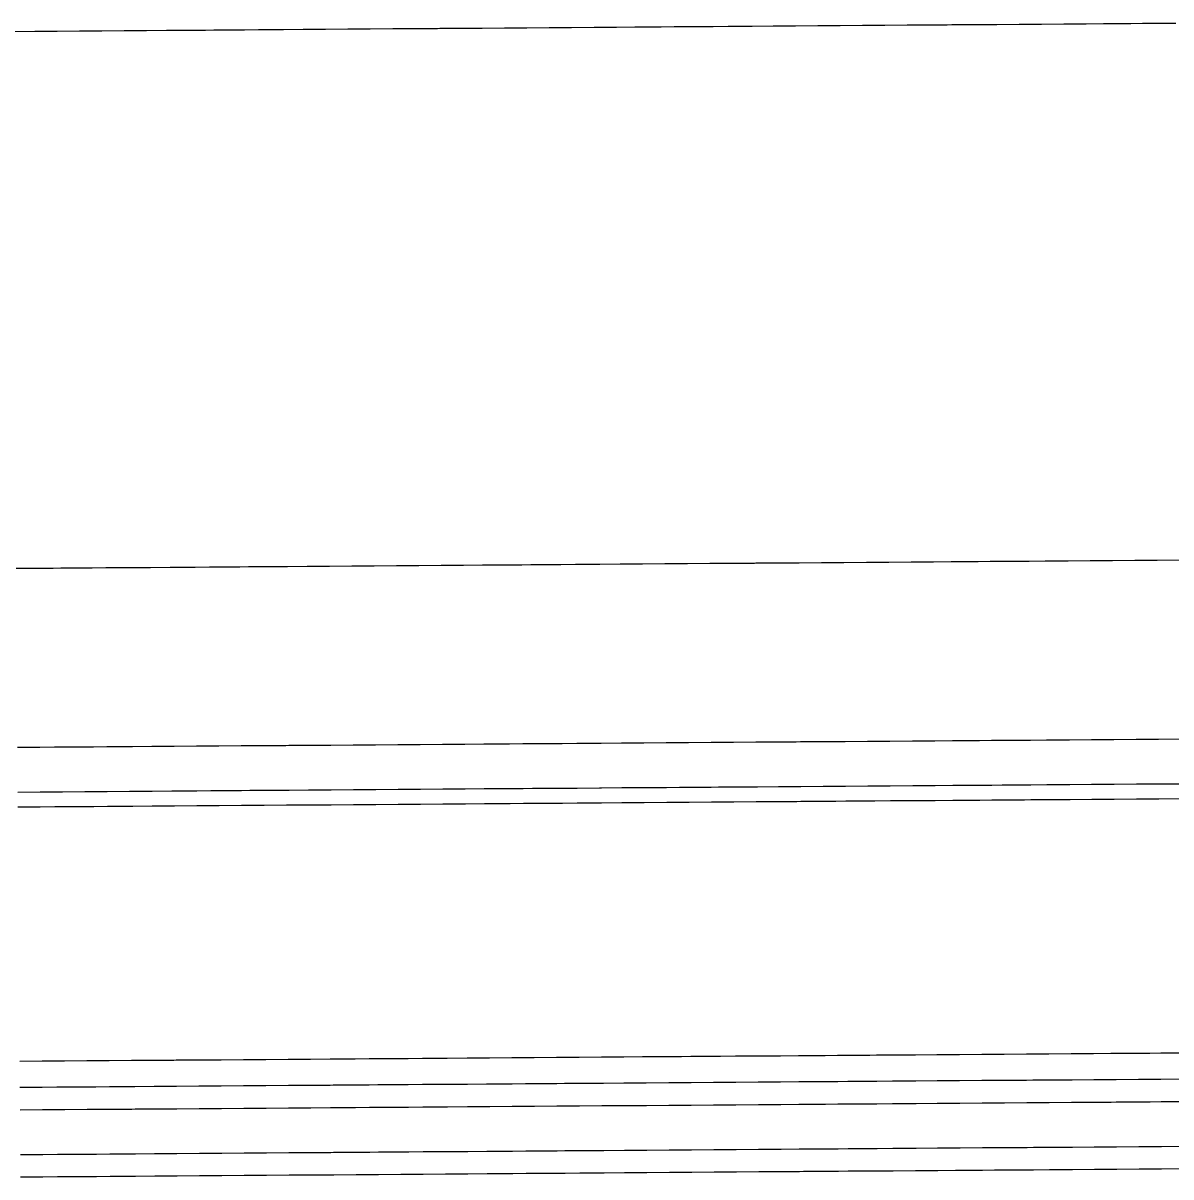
# Model space of a CAD drawing. Extents: x 2145147 to 2158018, y 137519 to 148068.
# Drawn here: x 2152565.7 to 2152617, y 142813.8 to 142865.4 of the extents above; entities that cross this region are included whole.
import ezdxf

# ---------------------------------------------------------------- set-up
doc = ezdxf.new("R2010")
doc.units = 0
doc.layers.add('PR_Phasing_Pavement_1', color=7, linetype='Continuous')

msp = doc.modelspace()

# ---------------------------------------------------------------- linework, layer by layer
at = {"layer": 'PR_Phasing_Pavement_1'}
for points in [[(2152565.246, 142865.032), (2152566.246, 142865.039), (2152566.898, 142865.044), (2152567.246, 142865.047), (2152568.246, 142865.054), (2152568.644, 142865.057), (2152569.246, 142865.061), (2152570.246, 142865.068), (2152570.389, 142865.069), (2152571.246, 142865.075), (2152572.134, 142865.081), (2152572.246, 142865.082), (2152573.246, 142865.089), (2152573.879, 142865.094), (2152574.245, 142865.097), (2152575.245, 142865.104), (2152575.624, 142865.106), (2152576.245, 142865.111), (2152577.245, 142865.118), (2152577.369, 142865.119), (2152578.245, 142865.125), (2152579.114, 142865.131), (2152579.245, 142865.132), (2152580.245, 142865.14), (2152580.86, 142865.144), (2152581.245, 142865.147), (2152582.245, 142865.154), (2152582.605, 142865.156), (2152583.245, 142865.161), (2152584.245, 142865.168), (2152584.35, 142865.169), (2152585.245, 142865.175), (2152586.095, 142865.181), (2152586.245, 142865.182), (2152587.245, 142865.19), (2152587.84, 142865.194), (2152588.245, 142865.197), (2152589.245, 142865.204), (2152589.585, 142865.206), (2152590.245, 142865.211), (2152591.245, 142865.218), (2152591.331, 142865.219), (2152592.245, 142865.225), (2152593.076, 142865.231), (2152593.245, 142865.232), (2152594.245, 142865.24), (2152594.821, 142865.244), (2152595.245, 142865.247), (2152596.245, 142865.254), (2152596.566, 142865.256), (2152597.245, 142865.261), (2152598.245, 142865.268), (2152598.311, 142865.269), (2152599.245, 142865.275), (2152600.056, 142865.281), (2152600.245, 142865.283), (2152601.245, 142865.29), (2152601.801, 142865.294), (2152602.245, 142865.297), (2152603.245, 142865.304), (2152603.547, 142865.306), (2152604.245, 142865.311), (2152605.245, 142865.318), (2152605.292, 142865.319), (2152606.245, 142865.325), (2152607.037, 142865.331), (2152607.245, 142865.333), (2152608.245, 142865.34), (2152608.782, 142865.344), (2152609.245, 142865.347), (2152610.245, 142865.354), (2152610.527, 142865.356), (2152611.245, 142865.361), (2152612.245, 142865.368), (2152612.272, 142865.369), (2152613.244, 142865.376), (2152614.018, 142865.381), (2152614.244, 142865.383), (2152615.244, 142865.39), (2152615.763, 142865.394), (2152616.244, 142865.397), (2152617.244, 142865.404)], [(2152565.418, 142841.032), (2152566.418, 142841.039), (2152567.07, 142841.044), (2152567.418, 142841.047), (2152568.418, 142841.054), (2152568.816, 142841.057), (2152569.418, 142841.061), (2152570.418, 142841.068), (2152570.561, 142841.069), (2152571.418, 142841.075), (2152572.306, 142841.081), (2152572.418, 142841.082), (2152573.418, 142841.089), (2152574.051, 142841.094), (2152574.417, 142841.097), (2152575.417, 142841.104), (2152575.796, 142841.106), (2152576.417, 142841.111), (2152577.417, 142841.118), (2152577.541, 142841.119), (2152578.417, 142841.125), (2152579.286, 142841.131), (2152579.417, 142841.132), (2152580.417, 142841.14), (2152581.032, 142841.144), (2152581.417, 142841.147), (2152582.417, 142841.154), (2152582.777, 142841.156), (2152583.417, 142841.161), (2152584.417, 142841.168), (2152584.522, 142841.169), (2152585.417, 142841.175), (2152586.267, 142841.181), (2152586.417, 142841.182), (2152587.417, 142841.19), (2152588.012, 142841.194), (2152588.417, 142841.197), (2152589.417, 142841.204), (2152589.757, 142841.206), (2152590.417, 142841.211), (2152591.417, 142841.218), (2152591.503, 142841.219), (2152592.417, 142841.225), (2152593.248, 142841.231), (2152593.417, 142841.232), (2152594.417, 142841.24), (2152594.993, 142841.244), (2152595.417, 142841.247), (2152596.417, 142841.254), (2152596.738, 142841.256), (2152597.417, 142841.261), (2152598.417, 142841.268), (2152598.483, 142841.269), (2152599.417, 142841.275), (2152600.228, 142841.281), (2152600.417, 142841.283), (2152601.417, 142841.29), (2152601.973, 142841.294), (2152602.417, 142841.297), (2152603.417, 142841.304), (2152603.719, 142841.306), (2152604.417, 142841.311), (2152605.417, 142841.318), (2152605.464, 142841.319), (2152606.417, 142841.325), (2152607.209, 142841.331), (2152607.417, 142841.333), (2152608.417, 142841.34), (2152608.954, 142841.344), (2152609.417, 142841.347), (2152610.417, 142841.354), (2152610.699, 142841.356), (2152611.417, 142841.361), (2152612.417, 142841.368), (2152612.444, 142841.369), (2152613.416, 142841.376), (2152614.19, 142841.381), (2152614.416, 142841.383), (2152615.416, 142841.39), (2152615.935, 142841.394), (2152616.416, 142841.397), (2152617.416, 142841.404)], [(2152565.475, 142833.032), (2152566.475, 142833.04), (2152567.128, 142833.044), (2152567.475, 142833.047), (2152568.475, 142833.054), (2152568.873, 142833.057), (2152569.475, 142833.061), (2152570.475, 142833.068), (2152570.618, 142833.069), (2152571.475, 142833.075), (2152572.363, 142833.082), (2152572.475, 142833.082), (2152573.475, 142833.09), (2152574.108, 142833.094), (2152574.475, 142833.097), (2152575.475, 142833.104), (2152575.853, 142833.107), (2152576.475, 142833.111), (2152577.475, 142833.118), (2152577.599, 142833.119), (2152578.475, 142833.125), (2152579.344, 142833.132), (2152579.475, 142833.133), (2152580.475, 142833.14), (2152581.089, 142833.144), (2152581.475, 142833.147), (2152582.474, 142833.154), (2152582.834, 142833.157), (2152583.474, 142833.161), (2152584.474, 142833.168), (2152584.579, 142833.169), (2152585.474, 142833.175), (2152586.324, 142833.182), (2152586.474, 142833.183), (2152587.474, 142833.19), (2152588.069, 142833.194), (2152588.474, 142833.197), (2152589.474, 142833.204), (2152589.815, 142833.207), (2152590.474, 142833.211), (2152591.474, 142833.218), (2152591.56, 142833.219), (2152592.474, 142833.226), (2152593.305, 142833.231), (2152593.474, 142833.233), (2152594.474, 142833.24), (2152595.05, 142833.244), (2152595.474, 142833.247), (2152596.474, 142833.254), (2152596.795, 142833.256), (2152597.474, 142833.261), (2152598.474, 142833.268), (2152598.54, 142833.269), (2152599.474, 142833.276), (2152600.286, 142833.281), (2152600.474, 142833.283), (2152601.474, 142833.29), (2152602.031, 142833.294), (2152602.474, 142833.297), (2152603.474, 142833.304), (2152603.776, 142833.306), (2152604.474, 142833.311), (2152605.474, 142833.319), (2152605.521, 142833.319), (2152606.474, 142833.326), (2152607.266, 142833.331), (2152607.474, 142833.333), (2152608.474, 142833.34), (2152609.011, 142833.344), (2152609.474, 142833.347), (2152610.474, 142833.354), (2152610.756, 142833.356), (2152611.474, 142833.361), (2152612.474, 142833.369), (2152612.502, 142833.369), (2152613.474, 142833.376), (2152614.247, 142833.381), (2152614.474, 142833.383), (2152615.474, 142833.39), (2152615.992, 142833.394), (2152616.474, 142833.397), (2152617.474, 142833.404)], [(2152565.489, 142831.032), (2152566.489, 142831.04), (2152567.142, 142831.044), (2152567.489, 142831.047), (2152568.489, 142831.054), (2152568.887, 142831.057), (2152569.489, 142831.061), (2152570.489, 142831.068), (2152570.632, 142831.069), (2152571.489, 142831.075), (2152572.377, 142831.082), (2152572.489, 142831.083), (2152573.489, 142831.09), (2152574.123, 142831.094), (2152574.489, 142831.097), (2152575.489, 142831.104), (2152575.868, 142831.107), (2152576.489, 142831.111), (2152577.489, 142831.118), (2152577.613, 142831.119), (2152578.489, 142831.125), (2152579.358, 142831.132), (2152579.489, 142831.133), (2152580.489, 142831.14), (2152581.103, 142831.144), (2152581.489, 142831.147), (2152582.489, 142831.154), (2152582.848, 142831.157), (2152583.489, 142831.161), (2152584.489, 142831.168), (2152584.593, 142831.169), (2152585.489, 142831.176), (2152586.339, 142831.182), (2152586.489, 142831.183), (2152587.489, 142831.19), (2152588.084, 142831.194), (2152588.489, 142831.197), (2152589.489, 142831.204), (2152589.829, 142831.207), (2152590.489, 142831.211), (2152591.489, 142831.218), (2152591.574, 142831.219), (2152592.489, 142831.226), (2152593.319, 142831.232), (2152593.489, 142831.233), (2152594.488, 142831.24), (2152595.064, 142831.244), (2152595.488, 142831.247), (2152596.488, 142831.254), (2152596.81, 142831.257), (2152597.488, 142831.261), (2152598.488, 142831.269), (2152598.555, 142831.269), (2152599.488, 142831.276), (2152600.3, 142831.281), (2152600.488, 142831.283), (2152601.488, 142831.29), (2152602.045, 142831.294), (2152602.488, 142831.297), (2152603.488, 142831.304), (2152603.79, 142831.306), (2152604.488, 142831.311), (2152605.488, 142831.319), (2152605.535, 142831.319), (2152606.488, 142831.326), (2152607.28, 142831.331), (2152607.488, 142831.333), (2152608.488, 142831.34), (2152609.026, 142831.344), (2152609.488, 142831.347), (2152610.488, 142831.354), (2152610.771, 142831.356), (2152611.488, 142831.362), (2152612.488, 142831.369), (2152612.516, 142831.369), (2152613.488, 142831.376), (2152614.261, 142831.381), (2152614.488, 142831.383), (2152615.488, 142831.39), (2152616.006, 142831.394), (2152616.488, 142831.397), (2152617.488, 142831.404)], [(2152565.494, 142830.366), (2152566.494, 142830.373), (2152567.147, 142830.378), (2152567.494, 142830.38), (2152568.494, 142830.387), (2152568.892, 142830.39), (2152569.494, 142830.394), (2152570.494, 142830.402), (2152570.637, 142830.403), (2152571.494, 142830.409), (2152572.382, 142830.415), (2152572.494, 142830.416), (2152573.494, 142830.423), (2152574.127, 142830.428), (2152574.494, 142830.43), (2152575.494, 142830.437), (2152575.872, 142830.44), (2152576.494, 142830.445), (2152577.494, 142830.452), (2152577.618, 142830.453), (2152578.494, 142830.459), (2152579.363, 142830.465), (2152579.494, 142830.466), (2152580.494, 142830.473), (2152581.108, 142830.478), (2152581.494, 142830.48), (2152582.494, 142830.487), (2152582.853, 142830.49), (2152583.494, 142830.495), (2152584.494, 142830.502), (2152584.598, 142830.502), (2152585.493, 142830.509), (2152586.343, 142830.515), (2152586.493, 142830.516), (2152587.493, 142830.523), (2152588.089, 142830.527), (2152588.493, 142830.53), (2152589.493, 142830.537), (2152589.834, 142830.54), (2152590.493, 142830.545), (2152591.493, 142830.552), (2152591.579, 142830.552), (2152592.493, 142830.559), (2152593.324, 142830.565), (2152593.493, 142830.566), (2152594.493, 142830.573), (2152595.069, 142830.577), (2152595.493, 142830.58), (2152596.493, 142830.588), (2152596.814, 142830.59), (2152597.493, 142830.595), (2152598.493, 142830.602), (2152598.559, 142830.602), (2152599.493, 142830.609), (2152600.305, 142830.615), (2152600.493, 142830.616), (2152601.493, 142830.623), (2152602.05, 142830.627), (2152602.493, 142830.63), (2152603.493, 142830.638), (2152603.795, 142830.64), (2152604.493, 142830.645), (2152605.493, 142830.652), (2152605.54, 142830.652), (2152606.493, 142830.659), (2152607.285, 142830.665), (2152607.493, 142830.666), (2152608.493, 142830.673), (2152609.03, 142830.677), (2152609.493, 142830.681), (2152610.493, 142830.688), (2152610.776, 142830.69), (2152611.493, 142830.695), (2152612.493, 142830.702), (2152612.521, 142830.702), (2152613.493, 142830.709), (2152614.266, 142830.715), (2152614.493, 142830.716), (2152615.493, 142830.723), (2152616.011, 142830.727), (2152616.493, 142830.731), (2152617.493, 142830.738)], [(2152565.575, 142819.003), (2152566.575, 142819.01), (2152567.228, 142819.015), (2152567.575, 142819.017), (2152568.575, 142819.024), (2152568.973, 142819.027), (2152569.575, 142819.031), (2152570.575, 142819.039), (2152570.718, 142819.04), (2152571.575, 142819.046), (2152572.463, 142819.052), (2152572.575, 142819.053), (2152573.575, 142819.06), (2152574.209, 142819.065), (2152574.575, 142819.067), (2152575.575, 142819.074), (2152575.954, 142819.077), (2152576.575, 142819.081), (2152577.575, 142819.089), (2152577.699, 142819.089), (2152578.575, 142819.096), (2152579.444, 142819.102), (2152579.575, 142819.103), (2152580.575, 142819.11), (2152581.189, 142819.114), (2152581.575, 142819.117), (2152582.575, 142819.124), (2152582.934, 142819.127), (2152583.575, 142819.132), (2152584.575, 142819.139), (2152584.68, 142819.139), (2152585.575, 142819.146), (2152586.425, 142819.152), (2152586.575, 142819.153), (2152587.575, 142819.16), (2152588.17, 142819.164), (2152588.575, 142819.167), (2152589.575, 142819.174), (2152589.915, 142819.177), (2152590.575, 142819.182), (2152591.575, 142819.189), (2152591.66, 142819.189), (2152592.575, 142819.196), (2152593.405, 142819.202), (2152593.575, 142819.203), (2152594.575, 142819.21), (2152595.15, 142819.214), (2152595.575, 142819.217), (2152596.574, 142819.225), (2152596.896, 142819.227), (2152597.574, 142819.232), (2152598.574, 142819.239), (2152598.641, 142819.239), (2152599.574, 142819.246), (2152600.386, 142819.252), (2152600.574, 142819.253), (2152601.574, 142819.26), (2152602.131, 142819.264), (2152602.574, 142819.267), (2152603.574, 142819.275), (2152603.876, 142819.277), (2152604.574, 142819.282), (2152605.574, 142819.289), (2152605.621, 142819.289), (2152606.574, 142819.296), (2152607.367, 142819.302), (2152607.574, 142819.303), (2152608.574, 142819.31), (2152609.112, 142819.314), (2152609.574, 142819.318), (2152610.574, 142819.325), (2152610.857, 142819.327), (2152611.574, 142819.332), (2152612.574, 142819.339), (2152612.602, 142819.339), (2152613.574, 142819.346), (2152614.347, 142819.352), (2152614.574, 142819.353), (2152615.574, 142819.36), (2152616.092, 142819.364), (2152616.574, 142819.368), (2152617.574, 142819.375)], [(2152565.584, 142817.836), (2152566.584, 142817.843), (2152567.236, 142817.848), (2152567.584, 142817.85), (2152568.584, 142817.858), (2152568.981, 142817.86), (2152569.584, 142817.865), (2152570.584, 142817.872), (2152570.727, 142817.873), (2152571.583, 142817.879), (2152572.472, 142817.885), (2152572.583, 142817.886), (2152573.583, 142817.893), (2152574.217, 142817.898), (2152574.583, 142817.9), (2152575.583, 142817.908), (2152575.962, 142817.91), (2152576.583, 142817.915), (2152577.583, 142817.922), (2152577.707, 142817.923), (2152578.583, 142817.929), (2152579.452, 142817.935), (2152579.583, 142817.936), (2152580.583, 142817.943), (2152581.198, 142817.948), (2152581.583, 142817.951), (2152582.583, 142817.958), (2152582.943, 142817.96), (2152583.583, 142817.965), (2152584.583, 142817.972), (2152584.688, 142817.973), (2152585.583, 142817.979), (2152586.433, 142817.985), (2152586.583, 142817.986), (2152587.583, 142817.993), (2152588.178, 142817.998), (2152588.583, 142818.001), (2152589.583, 142818.008), (2152589.923, 142818.01), (2152590.583, 142818.015), (2152591.583, 142818.022), (2152591.668, 142818.023), (2152592.583, 142818.029), (2152593.414, 142818.035), (2152593.583, 142818.036), (2152594.583, 142818.044), (2152595.159, 142818.048), (2152595.583, 142818.051), (2152596.583, 142818.058), (2152596.904, 142818.06), (2152597.583, 142818.065), (2152598.583, 142818.072), (2152598.649, 142818.073), (2152599.583, 142818.079), (2152600.394, 142818.085), (2152600.583, 142818.086), (2152601.583, 142818.094), (2152602.139, 142818.098), (2152602.583, 142818.101), (2152603.583, 142818.108), (2152603.885, 142818.11), (2152604.583, 142818.115), (2152605.583, 142818.122), (2152605.63, 142818.123), (2152606.583, 142818.129), (2152607.375, 142818.135), (2152607.583, 142818.137), (2152608.583, 142818.144), (2152609.12, 142818.148), (2152609.583, 142818.151), (2152610.582, 142818.158), (2152610.865, 142818.16), (2152611.582, 142818.165), (2152612.582, 142818.172), (2152612.61, 142818.172), (2152613.582, 142818.179), (2152614.356, 142818.185), (2152614.582, 142818.187), (2152615.582, 142818.194), (2152616.101, 142818.197), (2152616.582, 142818.201), (2152617.582, 142818.208)], [(2152565.584, 142817.836), (2152566.584, 142817.843), (2152567.236, 142817.848), (2152567.584, 142817.85), (2152568.584, 142817.858), (2152568.981, 142817.86), (2152569.584, 142817.865), (2152570.584, 142817.872), (2152570.727, 142817.873), (2152571.583, 142817.879), (2152572.472, 142817.885), (2152572.583, 142817.886), (2152573.583, 142817.893), (2152574.217, 142817.898), (2152574.583, 142817.9), (2152575.583, 142817.908), (2152575.962, 142817.91), (2152576.583, 142817.915), (2152577.583, 142817.922), (2152577.707, 142817.923), (2152578.583, 142817.929), (2152579.452, 142817.935), (2152579.583, 142817.936), (2152580.583, 142817.943), (2152581.198, 142817.948), (2152581.583, 142817.951), (2152582.583, 142817.958), (2152582.943, 142817.96), (2152583.583, 142817.965), (2152584.583, 142817.972), (2152584.688, 142817.973), (2152585.583, 142817.979), (2152586.433, 142817.985), (2152586.583, 142817.986), (2152587.583, 142817.993), (2152588.178, 142817.998), (2152588.583, 142818.001), (2152589.583, 142818.008), (2152589.923, 142818.01), (2152590.583, 142818.015), (2152591.583, 142818.022), (2152591.668, 142818.023), (2152592.583, 142818.029), (2152593.414, 142818.035), (2152593.583, 142818.036), (2152594.583, 142818.044), (2152595.159, 142818.048), (2152595.583, 142818.051), (2152596.583, 142818.058), (2152596.904, 142818.06), (2152597.583, 142818.065), (2152598.583, 142818.072), (2152598.649, 142818.073), (2152599.583, 142818.079), (2152600.394, 142818.085), (2152600.583, 142818.086), (2152601.583, 142818.094), (2152602.139, 142818.098), (2152602.583, 142818.101), (2152603.583, 142818.108), (2152603.885, 142818.11), (2152604.583, 142818.115), (2152605.583, 142818.122), (2152605.63, 142818.123), (2152606.583, 142818.129), (2152607.375, 142818.135), (2152607.583, 142818.137), (2152608.583, 142818.144), (2152609.12, 142818.148), (2152609.583, 142818.151), (2152610.582, 142818.158), (2152610.865, 142818.16), (2152611.582, 142818.165), (2152612.582, 142818.172), (2152612.61, 142818.172), (2152613.582, 142818.179), (2152614.356, 142818.185), (2152614.582, 142818.187), (2152615.582, 142818.194), (2152616.101, 142818.197), (2152616.582, 142818.201), (2152617.582, 142818.208)], [(2152565.591, 142816.826), (2152566.591, 142816.833), (2152567.244, 142816.838), (2152567.591, 142816.84), (2152568.591, 142816.848), (2152568.989, 142816.85), (2152569.591, 142816.855), (2152570.591, 142816.862), (2152570.734, 142816.863), (2152571.591, 142816.869), (2152572.479, 142816.875), (2152572.591, 142816.876), (2152573.591, 142816.883), (2152574.224, 142816.888), (2152574.591, 142816.891), (2152575.591, 142816.898), (2152575.969, 142816.9), (2152576.591, 142816.905), (2152577.591, 142816.912), (2152577.714, 142816.913), (2152578.591, 142816.919), (2152579.46, 142816.925), (2152579.59, 142816.926), (2152580.59, 142816.933), (2152581.205, 142816.938), (2152581.59, 142816.941), (2152582.59, 142816.948), (2152582.95, 142816.95), (2152583.59, 142816.955), (2152584.59, 142816.962), (2152584.695, 142816.963), (2152585.59, 142816.969), (2152586.44, 142816.975), (2152586.59, 142816.976), (2152587.59, 142816.983), (2152588.185, 142816.988), (2152588.59, 142816.991), (2152589.59, 142816.998), (2152589.931, 142817), (2152590.59, 142817.005), (2152591.59, 142817.012), (2152591.676, 142817.013), (2152592.59, 142817.019), (2152593.421, 142817.025), (2152593.59, 142817.026), (2152594.59, 142817.034), (2152595.166, 142817.038), (2152595.59, 142817.041), (2152596.59, 142817.048), (2152596.911, 142817.05), (2152597.59, 142817.055), (2152598.59, 142817.062), (2152598.656, 142817.063), (2152599.59, 142817.069), (2152600.401, 142817.075), (2152600.59, 142817.076), (2152601.59, 142817.084), (2152602.147, 142817.088), (2152602.59, 142817.091), (2152603.59, 142817.098), (2152603.892, 142817.1), (2152604.59, 142817.105), (2152605.59, 142817.112), (2152605.637, 142817.113), (2152606.59, 142817.119), (2152607.382, 142817.125), (2152607.59, 142817.127), (2152608.59, 142817.134), (2152609.127, 142817.138), (2152609.59, 142817.141), (2152610.59, 142817.148), (2152610.872, 142817.15), (2152611.59, 142817.155), (2152612.59, 142817.162), (2152612.618, 142817.163), (2152613.59, 142817.169), (2152614.363, 142817.175), (2152614.59, 142817.177), (2152615.59, 142817.184), (2152616.108, 142817.187), (2152616.59, 142817.191), (2152617.59, 142817.198)], [(2152565.605, 142814.826), (2152566.605, 142814.833), (2152567.258, 142814.838), (2152567.605, 142814.84), (2152568.605, 142814.848), (2152569.003, 142814.85), (2152569.605, 142814.855), (2152570.605, 142814.862), (2152570.748, 142814.863), (2152571.605, 142814.869), (2152572.493, 142814.875), (2152572.605, 142814.876), (2152573.605, 142814.883), (2152574.238, 142814.888), (2152574.605, 142814.891), (2152575.605, 142814.898), (2152575.984, 142814.9), (2152576.605, 142814.905), (2152577.605, 142814.912), (2152577.729, 142814.913), (2152578.605, 142814.919), (2152579.474, 142814.925), (2152579.605, 142814.926), (2152580.605, 142814.933), (2152581.219, 142814.938), (2152581.605, 142814.941), (2152582.605, 142814.948), (2152582.964, 142814.95), (2152583.605, 142814.955), (2152584.605, 142814.962), (2152584.709, 142814.963), (2152585.605, 142814.969), (2152586.455, 142814.975), (2152586.605, 142814.976), (2152587.605, 142814.984), (2152588.2, 142814.988), (2152588.605, 142814.991), (2152589.605, 142814.998), (2152589.945, 142815), (2152590.605, 142815.005), (2152591.604, 142815.012), (2152591.69, 142815.013), (2152592.604, 142815.019), (2152593.435, 142815.025), (2152593.604, 142815.026), (2152594.604, 142815.034), (2152595.18, 142815.038), (2152595.604, 142815.041), (2152596.604, 142815.048), (2152596.925, 142815.05), (2152597.604, 142815.055), (2152598.604, 142815.062), (2152598.671, 142815.063), (2152599.604, 142815.069), (2152600.416, 142815.075), (2152600.604, 142815.077), (2152601.604, 142815.084), (2152602.161, 142815.088), (2152602.604, 142815.091), (2152603.604, 142815.098), (2152603.906, 142815.1), (2152604.604, 142815.105), (2152605.604, 142815.112), (2152605.651, 142815.113), (2152606.604, 142815.119), (2152607.396, 142815.125), (2152607.604, 142815.127), (2152608.604, 142815.134), (2152609.142, 142815.138), (2152609.604, 142815.141), (2152610.604, 142815.148), (2152610.887, 142815.15), (2152611.604, 142815.155), (2152612.604, 142815.162), (2152612.632, 142815.163), (2152613.604, 142815.17), (2152614.377, 142815.175), (2152614.604, 142815.177), (2152615.604, 142815.184), (2152616.122, 142815.188), (2152616.604, 142815.191), (2152617.604, 142815.198)], [(2152565.612, 142813.826), (2152566.612, 142813.833), (2152567.265, 142813.838), (2152567.612, 142813.841), (2152568.612, 142813.848), (2152569.01, 142813.851), (2152569.612, 142813.855), (2152570.612, 142813.862), (2152570.755, 142813.863), (2152571.612, 142813.869), (2152572.5, 142813.875), (2152572.612, 142813.876), (2152573.612, 142813.883), (2152574.246, 142813.888), (2152574.612, 142813.891), (2152575.612, 142813.898), (2152575.991, 142813.9), (2152576.612, 142813.905), (2152577.612, 142813.912), (2152577.736, 142813.913), (2152578.612, 142813.919), (2152579.481, 142813.925), (2152579.612, 142813.926), (2152580.612, 142813.934), (2152581.226, 142813.938), (2152581.612, 142813.941), (2152582.612, 142813.948), (2152582.971, 142813.95), (2152583.612, 142813.955), (2152584.612, 142813.962), (2152584.717, 142813.963), (2152585.612, 142813.969), (2152586.462, 142813.975), (2152586.612, 142813.976), (2152587.612, 142813.984), (2152588.207, 142813.988), (2152588.612, 142813.991), (2152589.612, 142813.998), (2152589.952, 142814), (2152590.612, 142814.005), (2152591.612, 142814.012), (2152591.697, 142814.013), (2152592.612, 142814.019), (2152593.442, 142814.025), (2152593.612, 142814.026), (2152594.612, 142814.034), (2152595.187, 142814.038), (2152595.612, 142814.041), (2152596.612, 142814.048), (2152596.933, 142814.05), (2152597.611, 142814.055), (2152598.611, 142814.062), (2152598.678, 142814.063), (2152599.611, 142814.069), (2152600.423, 142814.075), (2152600.611, 142814.077), (2152601.611, 142814.084), (2152602.168, 142814.088), (2152602.611, 142814.091), (2152603.611, 142814.098), (2152603.913, 142814.1), (2152604.611, 142814.105), (2152605.611, 142814.112), (2152605.658, 142814.113), (2152606.611, 142814.119), (2152607.404, 142814.125), (2152607.611, 142814.127), (2152608.611, 142814.134), (2152609.149, 142814.138), (2152609.611, 142814.141), (2152610.611, 142814.148), (2152610.894, 142814.15), (2152611.611, 142814.155), (2152612.611, 142814.162), (2152612.639, 142814.163), (2152613.611, 142814.17), (2152614.384, 142814.175), (2152614.611, 142814.177), (2152615.611, 142814.184), (2152616.129, 142814.188), (2152616.611, 142814.191), (2152617.611, 142814.198)]]:
    msp.add_lwpolyline(points, dxfattribs=at)

doc.saveas('drawing.dxf')
